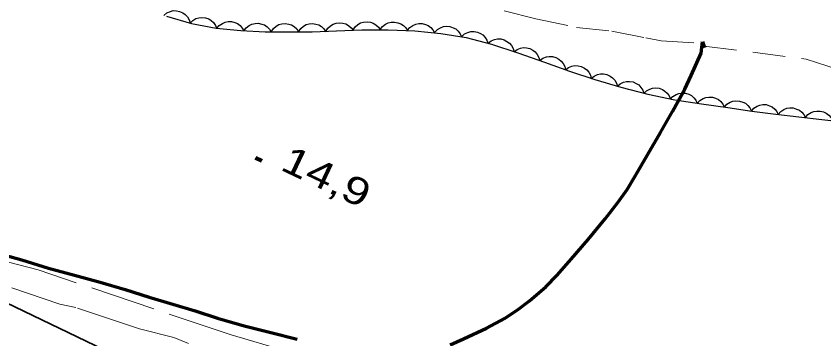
# Model space of a CAD drawing. Extents: x 356765 to 358572, y 5103174 to 5104650.
# Drawn here: x 356825.68 to 356870.11, y 5103838.38 to 5103856.12 of the extents above; entities that cross this region are included whole.
import ezdxf

# ---------------------------------------------------------------- set-up
doc = ezdxf.new("R2010")
doc.units = 0
doc.header["$LTSCALE"] = 0.6
for name, pattern in [('DOT_DASHED', [7.7, 5, -1.2, 0.3, -1.2]), ('LONG_DASHED', [7.5, 6, -1.5]), ('MEDIUM_DASHED', [4.5, 3, -1.5])]:
    doc.linetypes.add(name, pattern=pattern)
for name, color, linetype, lineweight in [('19', 7, 'Continuous', 13), ('2', 7, 'Continuous', 13), ('22', 7, 'Continuous', 35), ('3', 7, 'Continuous', 140), ('44', 7, 'Continuous', 25), ('60', 7, 'Continuous', 13)]:
    doc.layers.add(name, color=color, linetype=linetype, lineweight=lineweight)

msp = doc.modelspace()

# ---------------------------------------------------------------- linework, layer by layer
at = {"layer": '19', "linetype": 'MEDIUM_DASHED'}
for points in [[(356785.88, 5103874.51), (356787.88, 5103874.15), (356797.63, 5103871.53), (356803.04, 5103869.7), (356807.6, 5103867.93), (356812.37, 5103866.18), (356817.05, 5103864.58), (356819.66, 5103863.55), (356823.74, 5103861.84), (356827.43, 5103860.83), (356830.49, 5103859.98), (356835.17, 5103859.24), (356839.98, 5103858.63), (356845.54, 5103857.83), (356849.92, 5103857.09), (356854.26, 5103855.97), (356856.5, 5103855.5), (356858.45, 5103855.29), (356860.32, 5103854.93), (356861.17, 5103854.75), (356863.42, 5103854.62)], [(356863.53, 5103854.47), (356869.14, 5103853.76), (356873.94, 5103852.2), (356878.99, 5103850.69), (356886.02, 5103848.99), (356892.76, 5103847.43), (356897.33, 5103845.87), (356902.8, 5103843.91), (356907.32, 5103842.28), (356911.69, 5103840.94), (356915.5, 5103839.83), (356919.44, 5103838.41)]]:
    msp.add_lwpolyline(points, dxfattribs=at)
at = {"layer": '2', "linetype": 'LONG_DASHED'}
for points in [[(356891.39, 5103843.85), (356890.93, 5103842.34), (356888.96, 5103839.51), (356888.32, 5103839.08), (356887.45, 5103838.59), (356886.41, 5103837.79), (356885.23, 5103837.08), (356884.44, 5103836.73), (356881.55, 5103835.8), (356879.51, 5103834.97), (356876.7, 5103834.18), (356874.67, 5103833.74), (356866.43, 5103833.83), (356865.21, 5103834.12), (356862.75, 5103834.31), (356860.23, 5103834.74), (356857.62, 5103835.02), (356855.31, 5103835.13), (356850.57, 5103835.81), (356844.82, 5103836.47), (356837.51, 5103838.59), (356826.89, 5103842.16), (356814.57, 5103845.39)], [(356835.16, 5103838.11), (356834.36, 5103838.45), (356832.46, 5103838.93), (356828.96, 5103840.09), (356828.08, 5103840.29), (356825.43, 5103841.18)]]:
    msp.add_lwpolyline(points, dxfattribs=at)
at = {"layer": '22', "linetype": 'LONG_DASHED', "lineweight": 70}
for points in [[(356849.56, 5103838.05), (356850.29, 5103838.38), (356851.56, 5103838.97), (356852.55, 5103839.49), (356853.25, 5103839.95), (356853.92, 5103840.47), (356854.82, 5103841.23), (356855.44, 5103841.87), (356856.22, 5103842.76), (356857.15, 5103843.84), (356858.08, 5103844.97), (356858.78, 5103845.87), (356859.29, 5103846.59), (356859.76, 5103847.36), (356860.42, 5103848.5), (356861.12, 5103849.72), (356861.79, 5103850.88), (356862.47, 5103852.11), (356862.81, 5103852.86), (356863.37, 5103854.08), (356863.43, 5103854.73), (356863.55, 5103854.4)], [(356824.52, 5103843.13), (356825.99, 5103842.72), (356827.46, 5103842.26), (356828.89, 5103841.88), (356830.3, 5103841.49), (356831.68, 5103841.09), (356833, 5103840.67), (356834.29, 5103840.28), (356835.53, 5103839.91), (356836.75, 5103839.51), (356838.22, 5103839.09), (356839.69, 5103838.72), (356841.14, 5103838.36)]]:
    msp.add_lwpolyline(points, dxfattribs=at)
at = {"layer": '3'}
msp.add_line((356838.84, 5103848.33), (356839.2, 5103848.16), dxfattribs=at)
at = {"layer": '44'}
for points in [[(356833.81, 5103856.16), (356833.97, 5103856.3), (356834.16, 5103856.37), (356834.31, 5103856.42), (356834.49, 5103856.41), (356834.67, 5103856.38), (356834.84, 5103856.29), (356834.98, 5103856.21), (356835.1, 5103856.07), (356835.19, 5103855.91), (356835.25, 5103855.74)], [(356835.25, 5103855.73), (356835.39, 5103855.88), (356835.57, 5103855.98), (356835.73, 5103856.03), (356835.9, 5103856.04), (356836.09, 5103856.02), (356836.27, 5103855.96), (356836.41, 5103855.88), (356836.54, 5103855.76), (356836.65, 5103855.61), (356836.72, 5103855.44)], [(356836.72, 5103855.45), (356836.85, 5103855.61), (356837.02, 5103855.72), (356837.17, 5103855.79), (356837.34, 5103855.82), (356837.53, 5103855.82), (356837.71, 5103855.77), (356837.86, 5103855.71), (356838, 5103855.6), (356838.12, 5103855.46), (356838.21, 5103855.3)], [(356838.21, 5103855.31), (356838.34, 5103855.48), (356838.5, 5103855.6), (356838.64, 5103855.68), (356838.82, 5103855.72), (356839, 5103855.73), (356839.19, 5103855.68), (356839.34, 5103855.63), (356839.48, 5103855.53), (356839.62, 5103855.4), (356839.71, 5103855.24)], [(356839.71, 5103855.26), (356839.83, 5103855.43), (356839.98, 5103855.56), (356840.13, 5103855.65), (356840.3, 5103855.69), (356840.48, 5103855.71), (356840.67, 5103855.68), (356840.83, 5103855.63), (356840.97, 5103855.54), (356841.11, 5103855.41), (356841.21, 5103855.26)], [(356841.21, 5103855.26), (356841.33, 5103855.43), (356841.48, 5103855.56), (356841.63, 5103855.65), (356841.8, 5103855.69), (356841.98, 5103855.71), (356842.17, 5103855.68), (356842.33, 5103855.63), (356842.47, 5103855.54), (356842.61, 5103855.41), (356842.71, 5103855.26)], [(356842.71, 5103855.27), (356842.82, 5103855.45), (356842.97, 5103855.59), (356843.11, 5103855.68), (356843.28, 5103855.73), (356843.46, 5103855.75), (356843.65, 5103855.73), (356843.81, 5103855.69), (356843.96, 5103855.6), (356844.1, 5103855.48), (356844.21, 5103855.34)], [(356844.21, 5103855.36), (356844.32, 5103855.53), (356844.48, 5103855.66), (356844.62, 5103855.75), (356844.79, 5103855.79), (356844.98, 5103855.81), (356845.17, 5103855.78), (356845.32, 5103855.73), (356845.47, 5103855.64), (356845.61, 5103855.51), (356845.71, 5103855.36)], [(356845.71, 5103855.38), (356845.83, 5103855.55), (356846, 5103855.67), (356846.14, 5103855.75), (356846.31, 5103855.79), (356846.5, 5103855.79), (356846.68, 5103855.75), (356846.84, 5103855.7), (356846.98, 5103855.6), (356847.11, 5103855.47), (356847.21, 5103855.32)], [(356847.21, 5103855.34), (356847.34, 5103855.5), (356847.51, 5103855.61), (356847.66, 5103855.68), (356847.83, 5103855.71), (356848.02, 5103855.71), (356848.2, 5103855.66), (356848.35, 5103855.61), (356848.49, 5103855.5), (356848.61, 5103855.36), (356848.7, 5103855.2)], [(356848.71, 5103855.23), (356848.85, 5103855.38), (356849.03, 5103855.48), (356849.18, 5103855.54), (356849.35, 5103855.56), (356849.54, 5103855.54), (356849.72, 5103855.48), (356849.87, 5103855.41), (356850, 5103855.29), (356850.11, 5103855.14), (356850.18, 5103854.98)], [(356850.19, 5103855), (356850.35, 5103855.14), (356850.53, 5103855.22), (356850.69, 5103855.27), (356850.87, 5103855.27), (356851.05, 5103855.24), (356851.22, 5103855.16), (356851.36, 5103855.08), (356851.48, 5103854.95), (356851.58, 5103854.79), (356851.64, 5103854.62)], [(356851.64, 5103854.63), (356851.81, 5103854.76), (356852, 5103854.83), (356852.16, 5103854.87), (356852.34, 5103854.86), (356852.52, 5103854.82), (356852.68, 5103854.73), (356852.82, 5103854.63), (356852.93, 5103854.5), (356853.02, 5103854.33), (356853.07, 5103854.16)], [(356853.07, 5103854.16), (356853.24, 5103854.29), (356853.43, 5103854.36), (356853.59, 5103854.39), (356853.76, 5103854.38), (356853.94, 5103854.34), (356854.11, 5103854.25), (356854.24, 5103854.15), (356854.35, 5103854.01), (356854.44, 5103853.85), (356854.49, 5103853.68)], [(356854.49, 5103853.68), (356854.66, 5103853.8), (356854.85, 5103853.87), (356855.01, 5103853.9), (356855.19, 5103853.89), (356855.37, 5103853.84), (356855.53, 5103853.75), (356855.66, 5103853.65), (356855.77, 5103853.51), (356855.86, 5103853.34), (356855.9, 5103853.17)], [(356855.9, 5103853.16), (356856.06, 5103853.29), (356856.25, 5103853.36), (356856.41, 5103853.4), (356856.59, 5103853.39), (356856.77, 5103853.35), (356856.94, 5103853.26), (356857.07, 5103853.17), (356857.18, 5103853.03), (356857.27, 5103852.87), (356857.32, 5103852.69)], [(356857.32, 5103852.69), (356857.48, 5103852.82), (356857.67, 5103852.9), (356857.83, 5103852.94), (356858, 5103852.94), (356858.18, 5103852.9), (356858.36, 5103852.82), (356858.49, 5103852.73), (356858.61, 5103852.6), (356858.7, 5103852.44), (356858.76, 5103852.27)], [(356858.76, 5103852.26), (356858.91, 5103852.4), (356859.1, 5103852.48), (356859.26, 5103852.53), (356859.43, 5103852.53), (356859.62, 5103852.5), (356859.79, 5103852.42), (356859.93, 5103852.34), (356860.05, 5103852.2), (356860.15, 5103852.05), (356860.21, 5103851.88)], [(356860.21, 5103851.87), (356860.36, 5103852.01), (356860.54, 5103852.11), (356860.69, 5103852.16), (356860.87, 5103852.17), (356861.05, 5103852.15), (356861.23, 5103852.08), (356861.37, 5103852), (356861.5, 5103851.88), (356861.61, 5103851.73), (356861.67, 5103851.56)], [(356861.67, 5103851.55), (356861.81, 5103851.7), (356861.99, 5103851.8), (356862.14, 5103851.87), (356862.31, 5103851.89), (356862.5, 5103851.88), (356862.68, 5103851.82), (356862.83, 5103851.75), (356862.96, 5103851.63), (356863.08, 5103851.49), (356863.15, 5103851.33)], [(356863.15, 5103851.32), (356863.29, 5103851.48), (356863.47, 5103851.58), (356863.62, 5103851.65), (356863.79, 5103851.67), (356863.98, 5103851.66), (356864.16, 5103851.6), (356864.31, 5103851.54), (356864.44, 5103851.42), (356864.56, 5103851.28), (356864.64, 5103851.12)], [(356864.64, 5103851.12), (356864.78, 5103851.27), (356864.96, 5103851.38), (356865.11, 5103851.44), (356865.28, 5103851.46), (356865.47, 5103851.45), (356865.65, 5103851.39), (356865.8, 5103851.33), (356865.93, 5103851.21), (356866.05, 5103851.07), (356866.13, 5103850.9)], [(356866.13, 5103850.9), (356866.26, 5103851.06), (356866.44, 5103851.17), (356866.59, 5103851.23), (356866.76, 5103851.26), (356866.95, 5103851.25), (356867.13, 5103851.19), (356867.28, 5103851.13), (356867.41, 5103851.01), (356867.53, 5103850.87), (356867.61, 5103850.71)], [(356867.61, 5103850.71), (356867.75, 5103850.87), (356867.92, 5103850.98), (356868.07, 5103851.05), (356868.25, 5103851.07), (356868.43, 5103851.07), (356868.61, 5103851.01), (356868.77, 5103850.95), (356868.9, 5103850.84), (356869.02, 5103850.7), (356869.1, 5103850.54)], [(356869.1, 5103850.54), (356869.24, 5103850.7), (356869.41, 5103850.81), (356869.56, 5103850.88), (356869.73, 5103850.9), (356869.92, 5103850.9), (356870.1, 5103850.85), (356870.25, 5103850.79), (356870.39, 5103850.67), (356870.51, 5103850.53), (356870.59, 5103850.37)]]:
    msp.add_lwpolyline(points, dxfattribs=at)
at = {"layer": '44', "linetype": 'DOT_DASHED'}
msp.add_lwpolyline([(356833.95, 5103856.12), (356835.32, 5103855.72), (356836.68, 5103855.45), (356838.04, 5103855.32), (356839.37, 5103855.26), (356840.65, 5103855.26), (356841.96, 5103855.26), (356843.31, 5103855.3), (356844.7, 5103855.36), (356846.14, 5103855.36), (356847.61, 5103855.3), (356849.04, 5103855.17), (356850.43, 5103854.94), (356851.83, 5103854.57), (356853.28, 5103854.09), (356854.74, 5103853.59), (356856.12, 5103853.09), (356857.51, 5103852.63), (356858.95, 5103852.21), (356860.43, 5103851.82), (356861.92, 5103851.51), (356863.39, 5103851.29), (356864.83, 5103851.09), (356866.16, 5103850.9), (356867.47, 5103850.73), (356868.73, 5103850.58), (356870, 5103850.44), (356871.24, 5103850.29)], dxfattribs=at)
at = {"layer": '60', "lineweight": 35}
msp.add_lwpolyline([(356779.89, 5103862.01), (357952.48, 5103300.77), (358322.47, 5104073.79), (357149.88, 5104635.03)], close=True, dxfattribs=at)

# ---------------------------------------------------------------- texts
at = {"layer": '3', "width": 1.3}
msp.add_text('14,9   ', height=1.5, rotation=334.619, dxfattribs=at).set_placement((356840.14, 5103847.7))

doc.saveas('drawing.dxf')
